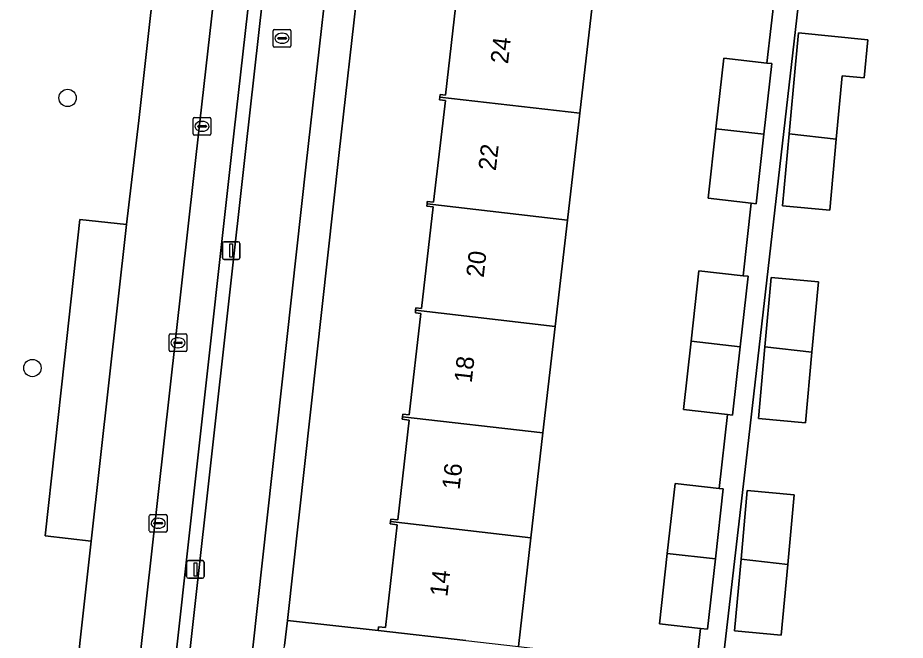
# Model space of a CAD drawing. Extents: x 161928 to 163071, y 386474 to 387428.
# Drawn here: x 162189.6 to 162239.7, y 386590.9 to 386626 of the extents above; entities that cross this region are included whole.
import ezdxf

# ---------------------------------------------------------------- set-up
doc = ezdxf.new("R2010")
doc.units = 0
for name, color, linetype in [('IMGEO_Berm_groen', 7, 'Continuous'), ('IMGEO_Boom', 7, 'Continuous'), ('IMGEO_Erf', 7, 'Continuous'), ('IMGEO_Fietspad_gesloten', 7, 'Continuous'), ('IMGEO_Kolk', 7, 'Continuous'), ('IMGEO_Lichtmast', 7, 'Continuous'), ('IMGEO_Pand', 7, 'Continuous'), ('IMGEO_Pand_nummerreeks', 7, 'Continuous'), ('IMGEO_Parkeervlak_open', 7, 'Continuous'), ('IMGEO_Rijbaan_lokaal_open', 7, 'Continuous'), ('IMGEO_Rioolput', 7, 'Continuous'), ('IMGEO_Voetpad_open', 7, 'Continuous')]:
    doc.layers.add(name, color=color, linetype=linetype)

msp = doc.modelspace()

# ---------------------------------------------------------------- linework, layer by layer
at = {"layer": 'IMGEO_Berm_groen'}
for points in [[(162192.235, 386606.723), (162193.111, 386614.645), (162195.742, 386614.372), (162196.432, 386620.244), (162200.512, 386656.804), (162200.948, 386660.698)], [(162181.553, 386554.782), (162182.036, 386546.021), (162181.986, 386544), (162187.99, 386543.384), (162191.204, 386573.573), (162193.746, 386596.482), (162191.136, 386596.776), (162192.235, 386606.723)]]:
    msp.add_lwpolyline(points, dxfattribs=at)
at = {"layer": 'IMGEO_Boom'}
for centre in [(162192.412, 386621.516), (162190.424, 386606.258)]:
    msp.add_circle(centre, 0.489, dxfattribs=at)
at = {"layer": 'IMGEO_Erf'}
for points in [[(162209.546, 386634.272), (162207.749, 386618.434), (162204.829, 386592.006), (162209.952, 386591.44), (162209.975, 386591.642), (162210.368, 386591.596), (162211.038, 386597.407), (162210.64, 386597.453), (162210.656, 386597.59), (162210.671, 386597.725), (162211.066, 386597.68), (162211.716, 386603.316), (162211.316, 386603.362), (162211.332, 386603.505), (162211.349, 386603.65), (162211.706, 386603.609), (162212.368, 386609.347), (162212.059, 386609.382), (162212.075, 386609.522), (162212.092, 386609.665), (162212.412, 386609.628), (162213.072, 386615.36), (162212.703, 386615.403), (162212.718, 386615.532), (162212.733, 386615.662), (162213.094, 386615.62), (162213.757, 386621.375), (162213.428, 386621.413), (162213.445, 386621.56), (162213.462, 386621.705), (162213.761, 386621.671), (162214.428, 386627.465)], [(162222.049, 386626.7), (162221.352, 386620.648), (162220.657, 386614.617), (162219.964, 386608.612), (162219.27, 386602.591), (162218.588, 386596.675), (162217.88, 386590.526), (162227.916, 386589.37), (162228.16, 386591.548), (162225.844, 386591.807), (162226.29, 386595.787), (162226.733, 386599.742), (162229.232, 386599.462), (162229.7, 386603.636), (162227.201, 386603.916), (162227.633, 386607.77), (162228.08, 386611.753), (162230.578, 386611.473), (162231.038, 386615.572), (162228.598, 386615.846), (162229.038, 386619.772), (162229.484, 386623.756), (162231.925, 386623.482), (162232.4, 386627.717)]]:
    msp.add_lwpolyline(points, dxfattribs=at)
for points in [[(162243.089, 386612.25), (162243.777, 386618.25), (162244.444, 386624.056), (162242.204, 386624.313), (162242.895, 386630.333), (162245.134, 386630.076), (162245.175, 386630.43), (162237.23, 386631.5), (162234.532, 386631.792), (162234.28, 386631.819), (162230.744, 386601.024), (162229.401, 386589.321), (162240.316, 386588.068), (162241.024, 386594.248), (162241.713, 386600.249), (162242.401, 386606.249)], [(162235.476, 386615.176), (162232.809, 386615.42), (162233.18, 386619.493), (162233.537, 386623.41), (162233.699, 386625.184), (162237.631, 386624.788), (162237.415, 386622.645), (162236.167, 386622.771), (162235.842, 386619.187)], [(162234.466, 386607.151), (162234.103, 386603.166), (162231.441, 386603.409), (162231.81, 386607.456), (162232.167, 386611.374), (162234.829, 386611.131)], [(162233.094, 386595.158), (162232.731, 386591.175), (162230.09, 386591.416), (162230.459, 386595.46), (162230.812, 386599.337), (162233.453, 386599.096)]]:
    msp.add_lwpolyline(points, close=True, dxfattribs=at)
at = {"layer": 'IMGEO_Fietspad_gesloten'}
for points in [[(162216.324, 386742.13), (162202.473, 386618.652), (162198.619, 386583.997), (162196.623, 386563.902), (162195.921, 386555.33)], [(162199.698, 386559.354), (162200.128, 386563.849), (162200.737, 386569.786), (162202.052, 386582.949), (162205.893, 386617.771), (162211.475, 386667.262), (162213.001, 386680.793), (162219.856, 386741.57)]]:
    msp.add_lwpolyline(points, dxfattribs=at)
at = {"layer": 'IMGEO_Kolk'}
for p, q in [((162199.509, 386619.485), (162199.509, 386620.337)), ((162199.584, 386620.411), (162200.436, 386620.411)), ((162200.51, 386620.337), (162200.51, 386619.485)), ((162199.768, 386619.905), (162199.768, 386619.917)), ((162200.206, 386619.868), (162199.808, 386619.868)), ((162199.811, 386619.954), (162200.209, 386619.954)), ((162199.997, 386620.191), (162200.022, 386620.191)), ((162200.252, 386619.917), (162200.252, 386619.905)), ((162200.436, 386619.411), (162199.584, 386619.411)), ((162200.02, 386619.631), (162199.995, 386619.631)), ((162198.148, 386607.258), (162198.148, 386608.11)), ((162198.223, 386608.184), (162199.075, 386608.184)), ((162198.636, 386607.964), (162198.661, 386607.964)), ((162199.149, 386608.11), (162199.149, 386607.258)), ((162198.407, 386607.678), (162198.407, 386607.69)), ((162198.845, 386607.641), (162198.447, 386607.641)), ((162198.45, 386607.727), (162198.848, 386607.727)), ((162198.659, 386607.404), (162198.634, 386607.404)), ((162198.891, 386607.69), (162198.891, 386607.678)), ((162199.075, 386607.184), (162198.223, 386607.184)), ((162197.03, 386597.065), (162197.03, 386597.917)), ((162197.105, 386597.991), (162197.957, 386597.991)), ((162197.518, 386597.771), (162197.543, 386597.771)), ((162198.031, 386597.917), (162198.031, 386597.065)), ((162197.289, 386597.485), (162197.289, 386597.497)), ((162197.727, 386597.448), (162197.329, 386597.448)), ((162197.332, 386597.534), (162197.73, 386597.534)), ((162197.773, 386597.497), (162197.773, 386597.485)), ((162197.957, 386596.991), (162197.105, 386596.991)), ((162197.541, 386597.211), (162197.516, 386597.211))]:
    msp.add_line(p, q, dxfattribs=at)
for points in [[(162199.509, 386619.485), (162199.509, 386620.337)], [(162199.584, 386620.411), (162200.436, 386620.411)], [(162200.51, 386620.337), (162200.51, 386619.485)], [(162200.436, 386619.411), (162199.584, 386619.411)], [(162198.148, 386607.258), (162198.148, 386608.11)], [(162198.223, 386608.184), (162199.075, 386608.184)], [(162199.149, 386608.11), (162199.149, 386607.258)], [(162199.075, 386607.184), (162198.223, 386607.184)], [(162197.03, 386597.065), (162197.03, 386597.917)], [(162197.105, 386597.991), (162197.957, 386597.991)], [(162198.031, 386597.917), (162198.031, 386597.065)], [(162197.957, 386596.991), (162197.105, 386596.991)]]:
    msp.add_lwpolyline(points, dxfattribs=at)
for centre, radius, start, end in [((162199.586, 386620.335), 0.0765, 91.552, 178.448), ((162199.586, 386620.335), 0.0765, 91.552, 178.448), ((162200.434, 386620.335), 0.0765, 1.552, 88.448), ((162200.434, 386620.335), 0.0765, 1.552, 88.448), ((162199.808, 386619.914), 0.0403, 85.8775, 175.7526), ((162199.805, 386619.904), 0.0366, 178.938, 274.7102), ((162200.209, 386619.911), 0.043, 264.8664, 352.4533), ((162200.213, 386619.916), 0.0386, 1.7309, 96.639), ((162199.586, 386619.487), 0.0765, 181.552, 268.448), ((162199.586, 386619.487), 0.0765, 181.552, 268.448), ((162200.434, 386619.487), 0.0765, 271.552, 358.448), ((162200.434, 386619.487), 0.0765, 271.552, 358.448), ((162198.225, 386608.108), 0.0765, 91.552, 178.448), ((162198.225, 386608.108), 0.0765, 91.552, 178.448), ((162199.073, 386608.108), 0.0765, 1.552, 88.448), ((162199.073, 386608.108), 0.0765, 1.552, 88.448), ((162198.447, 386607.687), 0.0403, 85.8775, 175.7526), ((162198.444, 386607.677), 0.0366, 178.938, 274.7102), ((162198.848, 386607.684), 0.043, 264.8664, 352.4533), ((162198.852, 386607.689), 0.0386, 1.7309, 96.639), ((162198.225, 386607.26), 0.0765, 181.552, 268.448), ((162198.225, 386607.26), 0.0765, 181.552, 268.448), ((162199.073, 386607.26), 0.0765, 271.552, 358.448), ((162199.073, 386607.26), 0.0765, 271.552, 358.448), ((162197.107, 386597.915), 0.0765, 91.552, 178.448), ((162197.107, 386597.915), 0.0765, 91.552, 178.448), ((162197.955, 386597.915), 0.0765, 1.552, 88.448), ((162197.955, 386597.915), 0.0765, 1.552, 88.448), ((162197.329, 386597.494), 0.0403, 85.8775, 175.7526), ((162197.326, 386597.484), 0.0366, 178.938, 274.7102), ((162197.73, 386597.491), 0.043, 264.8664, 352.4533), ((162197.734, 386597.496), 0.0386, 1.7309, 96.639), ((162197.107, 386597.067), 0.0765, 181.552, 268.448), ((162197.107, 386597.067), 0.0765, 181.552, 268.448), ((162197.955, 386597.067), 0.0765, 271.552, 358.448), ((162197.955, 386597.067), 0.0765, 271.552, 358.448)]:
    msp.add_arc(centre, radius, start, end, dxfattribs=at)
for centre, major_axis, ratio, start_param, end_param in [((162199.996, 386619.911), (-0.387, 0.002), 0.722429, 4.712389, 7.853982), ((162200.021, 386619.911), (-0.39, 0.002), 0.717154, 1.570796, 4.712389), ((162198.635, 386607.684), (-0.387, 0.002), 0.722429, 4.712389, 7.853982), ((162198.66, 386607.684), (-0.39, 0.002), 0.717154, 1.570796, 4.712389), ((162197.517, 386597.491), (-0.387, 0.002), 0.722429, 4.712389, 7.853982), ((162197.542, 386597.491), (-0.39, 0.002), 0.717154, 1.570796, 4.712389)]:
    msp.add_ellipse(centre, major_axis=major_axis, ratio=ratio, start_param=start_param, end_param=end_param, dxfattribs=at)
at = {"layer": 'IMGEO_Lichtmast'}
for p, q in [((162201.255, 386613.389), (162202.045, 386613.389)), ((162202.045, 386613.389), (162201.255, 386613.389)), ((162201.155, 386612.489), (162201.155, 386613.289)), ((162201.155, 386613.289), (162201.155, 386612.489)), ((162202.145, 386613.289), (162202.145, 386612.489)), ((162202.145, 386612.489), (162202.145, 386613.289)), ((162202.045, 386612.389), (162201.255, 386612.389)), ((162201.255, 386612.389), (162202.045, 386612.389)), ((162199.135, 386594.485), (162199.135, 386595.285)), ((162199.135, 386595.285), (162199.135, 386594.485)), ((162199.235, 386595.385), (162200.025, 386595.385)), ((162200.025, 386595.385), (162199.235, 386595.385)), ((162200.125, 386595.285), (162200.125, 386594.485)), ((162200.125, 386594.485), (162200.125, 386595.285)), ((162200.025, 386594.385), (162199.235, 386594.385)), ((162199.235, 386594.385), (162200.025, 386594.385))]:
    msp.add_line(p, q, dxfattribs=at)
for points in [[(162201.575, 386613.264), (162201.725, 386613.264), (162201.725, 386612.514), (162201.575, 386612.514), (162201.575, 386613.264)], [(162199.555, 386595.26), (162199.705, 386595.26), (162199.705, 386594.51), (162199.555, 386594.51), (162199.555, 386595.26)]]:
    msp.add_lwpolyline(points, dxfattribs=at)
for centre, start, end in [((162201.255, 386613.289), 90, 180), ((162201.255, 386613.289), 90, 180), ((162202.045, 386613.289), 0, 90), ((162202.045, 386613.289), 360, 90), ((162201.255, 386612.489), 180, 270), ((162201.255, 386612.489), 180, 270), ((162202.045, 386612.489), 270, 0), ((162202.045, 386612.489), 270, 0), ((162199.235, 386595.285), 90, 180), ((162199.235, 386595.285), 90, 180), ((162200.025, 386595.285), 0, 90), ((162200.025, 386595.285), 360, 90), ((162199.235, 386594.485), 180, 270), ((162199.235, 386594.485), 180, 270), ((162200.025, 386594.485), 270, 0), ((162200.025, 386594.485), 270, 0)]:
    msp.add_arc(centre, 0.1, start, end, dxfattribs=at)
at = {"layer": 'IMGEO_Pand'}
for points in [[(162221.352, 386620.648), (162222.049, 386626.7), (162214.174, 386627.608), (162214.16, 386627.493), (162214.428, 386627.465), (162213.761, 386621.671), (162213.462, 386621.705), (162213.445, 386621.56)], [(162236.167, 386622.771), (162237.415, 386622.645), (162237.631, 386624.788), (162233.699, 386625.184), (162233.537, 386623.41), (162233.18, 386619.493), (162235.842, 386619.187)], [(162232.203, 386623.451), (162231.925, 386623.482), (162229.484, 386623.756), (162229.038, 386619.772), (162231.756, 386619.459)], [(162213.445, 386621.56), (162213.428, 386621.413), (162213.757, 386621.375), (162213.094, 386615.62), (162212.733, 386615.662), (162212.718, 386615.532), (162220.657, 386614.617), (162221.352, 386620.648)], [(162231.756, 386619.459), (162229.038, 386619.772), (162228.598, 386615.846), (162231.038, 386615.572), (162231.317, 386615.541)], [(162233.18, 386619.493), (162232.809, 386615.42), (162235.476, 386615.176), (162235.842, 386619.187)], [(162212.718, 386615.532), (162212.703, 386615.403), (162213.072, 386615.36), (162212.412, 386609.628), (162212.092, 386609.665), (162212.075, 386609.522), (162219.964, 386608.612), (162220.657, 386614.617)], [(162230.862, 386611.441), (162230.578, 386611.473), (162228.08, 386611.753), (162227.633, 386607.77), (162230.415, 386607.449)], [(162234.466, 386607.151), (162234.829, 386611.131), (162232.167, 386611.374), (162231.81, 386607.456)], [(162212.075, 386609.522), (162212.059, 386609.382), (162212.368, 386609.347), (162211.706, 386603.609), (162211.349, 386603.65), (162211.332, 386603.505), (162219.27, 386602.591), (162219.964, 386608.612)], [(162230.415, 386607.449), (162227.633, 386607.77), (162227.201, 386603.916), (162229.7, 386603.636), (162229.984, 386603.604)], [(162231.81, 386607.456), (162231.441, 386603.409), (162234.103, 386603.166), (162234.466, 386607.151)], [(162218.588, 386596.675), (162219.27, 386602.591), (162211.332, 386603.505), (162211.316, 386603.362), (162211.716, 386603.316), (162211.066, 386597.68), (162210.671, 386597.725), (162210.656, 386597.59)], [(162229.457, 386599.437), (162229.232, 386599.462), (162226.733, 386599.742), (162226.29, 386595.787), (162229.013, 386595.472)], [(162233.094, 386595.158), (162233.453, 386599.096), (162230.812, 386599.337), (162230.459, 386595.46)], [(162210.656, 386597.59), (162210.64, 386597.453), (162211.038, 386597.407), (162210.368, 386591.596), (162209.975, 386591.642), (162209.952, 386591.44), (162214.92, 386590.867), (162217.88, 386590.526), (162218.588, 386596.675)], [(162229.013, 386595.472), (162226.29, 386595.787), (162225.844, 386591.807), (162228.16, 386591.548), (162228.568, 386591.502)], [(162230.459, 386595.46), (162230.09, 386591.416), (162232.731, 386591.175), (162233.094, 386595.158)]]:
    msp.add_lwpolyline(points, close=True, dxfattribs=at)
at = {"layer": 'IMGEO_Parkeervlak_open'}
for points in [[(162203.988, 386656.419), (162199.876, 386620.158), (162195.84, 386583.962)], [(162197.988, 386585.063), (162201.692, 386618.497), (162205.862, 386655.326), (162205.923, 386655.523), (162205.597, 386655.636), (162204.923, 386655.713)]]:
    msp.add_lwpolyline(points, dxfattribs=at)
msp.add_lwpolyline([(162193.746, 386596.482), (162195.742, 386614.372), (162193.111, 386614.645), (162192.235, 386606.723), (162191.136, 386596.776)], close=True, dxfattribs=at)
at = {"layer": 'IMGEO_Rijbaan_lokaal_open'}
msp.add_lwpolyline([(162199.876, 386620.158), (162203.988, 386656.419), (162200.512, 386656.804), (162196.432, 386620.244), (162195.742, 386614.372), (162193.746, 386596.482), (162191.204, 386573.573), (162187.99, 386543.384), (162191.971, 386542.925), (162194.032, 386566.972), (162194.059, 386567.197), (162195.84, 386583.962)], close=True, dxfattribs=at)
at = {"layer": 'IMGEO_Rioolput'}
for p, q in [((162204.104, 386625.384), (162204.956, 386625.384)), ((162204.029, 386624.458), (162204.029, 386625.31)), ((162204.288, 386624.878), (162204.288, 386624.89)), ((162204.726, 386624.841), (162204.328, 386624.841)), ((162204.331, 386624.927), (162204.729, 386624.927)), ((162204.517, 386625.164), (162204.542, 386625.164)), ((162204.772, 386624.89), (162204.772, 386624.878)), ((162205.03, 386625.31), (162205.03, 386624.458)), ((162204.956, 386624.384), (162204.104, 386624.384)), ((162204.54, 386624.604), (162204.515, 386624.604))]:
    msp.add_line(p, q, dxfattribs=at)
for points in [[(162204.104, 386625.384), (162204.956, 386625.384)], [(162204.029, 386624.458), (162204.029, 386625.31)], [(162205.03, 386625.31), (162205.03, 386624.458)], [(162204.956, 386624.384), (162204.104, 386624.384)]]:
    msp.add_lwpolyline(points, dxfattribs=at)
for centre, radius, start, end in [((162204.106, 386625.308), 0.0765, 91.552, 178.448), ((162204.106, 386625.308), 0.0765, 91.552, 178.448), ((162204.954, 386625.308), 0.0765, 1.552, 88.448), ((162204.954, 386625.308), 0.0765, 1.552, 88.448), ((162204.328, 386624.887), 0.0403, 85.8775, 175.7526), ((162204.325, 386624.877), 0.0366, 178.938, 274.7102), ((162204.729, 386624.884), 0.043, 264.8664, 352.4533), ((162204.733, 386624.889), 0.0386, 1.7309, 96.639), ((162204.106, 386624.46), 0.0765, 181.552, 268.448), ((162204.106, 386624.46), 0.0765, 181.552, 268.448), ((162204.954, 386624.46), 0.0765, 271.552, 358.448), ((162204.954, 386624.46), 0.0765, 271.552, 358.448)]:
    msp.add_arc(centre, radius, start, end, dxfattribs=at)
for centre, major_axis, ratio, start_param, end_param in [((162204.516, 386624.884), (-0.387, 0.002), 0.722429, 4.712389, 7.853982), ((162204.541, 386624.884), (-0.39, 0.002), 0.717154, 1.570796, 4.712389)]:
    msp.add_ellipse(centre, major_axis=major_axis, ratio=ratio, start_param=start_param, end_param=end_param, dxfattribs=at)
at = {"layer": 'IMGEO_Voetpad_open'}
for points in [[(162202.473, 386618.652), (162216.324, 386742.13)], [(162215.464, 386741.02), (162208.839, 386681.722), (162208.976, 386681.707), (162208.607, 386678.41), (162206.507, 386678.651), (162204.281, 386658.907), (162206.375, 386658.678), (162206.004, 386655.308), (162205.862, 386655.326), (162201.692, 386618.497), (162197.988, 386585.063)], [(162203.821, 386582.892), (162204.672, 386590.589), (162204.829, 386592.006), (162207.749, 386618.434), (162209.546, 386634.272), (162209.723, 386635.829), (162212.529, 386660.572), (162215.989, 386660.188), (162216.305, 386663.136), (162216.7, 386666.673), (162211.475, 386667.262), (162205.893, 386617.771), (162202.052, 386582.949), (162200.737, 386569.786), (162203.4, 386569.517), (162202.418, 386560.851), (162199.602, 386535.792)], [(162240.316, 386588.068), (162229.401, 386589.321), (162230.744, 386601.024), (162234.28, 386631.819), (162234.532, 386631.792), (162237.23, 386631.5), (162245.175, 386630.43)], [(162232.4, 386627.717), (162231.925, 386623.482), (162232.203, 386623.451), (162231.756, 386619.459), (162231.317, 386615.541), (162231.038, 386615.572), (162230.578, 386611.473), (162230.862, 386611.441), (162230.415, 386607.449), (162229.984, 386603.604), (162229.7, 386603.636), (162229.232, 386599.462), (162229.457, 386599.437), (162229.013, 386595.472), (162228.568, 386591.502), (162228.16, 386591.548), (162227.916, 386589.37)], [(162195.921, 386555.33), (162196.623, 386563.902), (162198.619, 386583.997), (162202.473, 386618.652)], [(162214.92, 386590.867), (162209.952, 386591.44), (162204.829, 386592.006), (162204.672, 386590.589)]]:
    msp.add_lwpolyline(points, dxfattribs=at)

# ---------------------------------------------------------------- texts
at = {"layer": 'IMGEO_Pand_nummerreeks'}
for s, p in [('24', (162217.291, 386623.408)), ('22', (162216.604, 386617.368)), ('20', (162215.917, 386611.336)), ('18', (162215.24, 386605.389)), ('16', (162214.553, 386599.349)), ('14', (162213.865, 386593.311))]:
    msp.add_text(s, height=1, rotation=83.5043, dxfattribs=at).set_placement(p)

doc.saveas('drawing.dxf')
